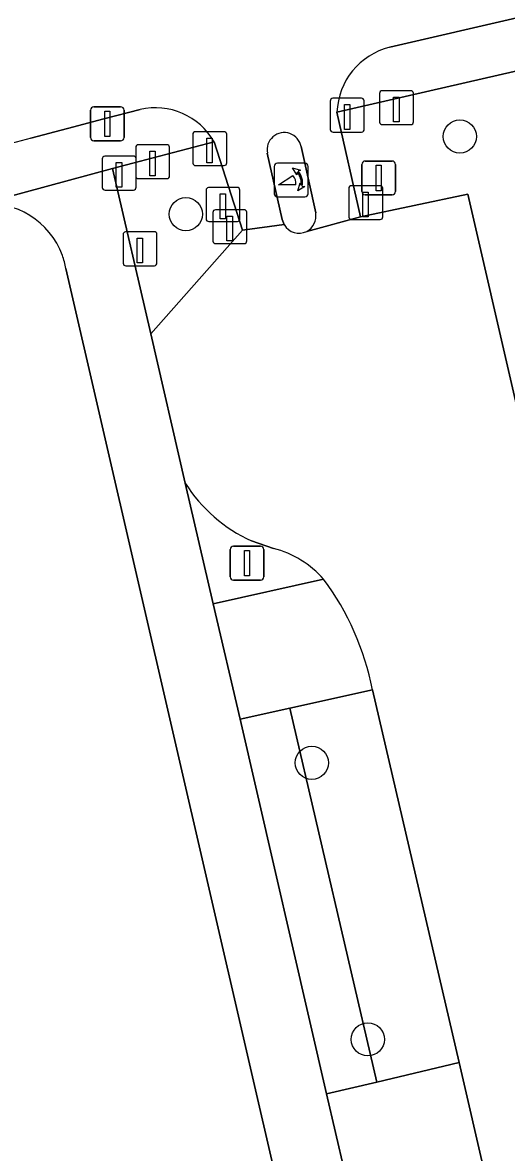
# Model space of a CAD drawing. Extents: x 156412 to 157779, y 382335 to 383768.
# Drawn here: x 156663.93 to 156678.21, y 382866.65 to 382899.99 of the extents above; entities that cross this region are included whole.
import ezdxf

# ---------------------------------------------------------------- set-up
doc = ezdxf.new("R2010")
doc.units = 0
for name, color, linetype in [('IMGEO_Berm_groen', 7, 'Continuous'), ('IMGEO_Boom', 7, 'Continuous'), ('IMGEO_Erf', 7, 'Continuous'), ('IMGEO_Fietspad_gesloten', 7, 'Continuous'), ('IMGEO_Lichtmast', 7, 'Continuous'), ('IMGEO_Paal', 7, 'Continuous'), ('IMGEO_Parkeervlak_open', 7, 'Continuous'), ('IMGEO_Poller', 7, 'Continuous'), ('IMGEO_Rijbaan_lokaal_gesloten', 7, 'Continuous'), ('IMGEO_Rijbaan_lokaal_open', 7, 'Continuous'), ('IMGEO_Verkeersbordpaal', 7, 'Continuous'), ('IMGEO_Verkeerseiland_open', 7, 'Continuous'), ('IMGEO_Voetpad_open', 7, 'Continuous')]:
    doc.layers.add(name, color=color, linetype=linetype)

msp = doc.modelspace()

# ---------------------------------------------------------------- linework, layer by layer
at = {"layer": 'IMGEO_Berm_groen'}
for points in [[(156682.265, 382899.418), (156673.213, 382897.345), (156673.903, 382894.251), (156677.074, 382894.919), (156682.646, 382870.787), (156682.815, 382870.13)], [(156668.734, 382886.398), (156669.561, 382882.832), (156672.819, 382883.562)], [(156671.342, 382884.468), (156670.69, 382884.695)]]:
    msp.add_lwpolyline(points, dxfattribs=at)
for points in [[(156670.425, 382893.862), (156669.586, 382896.47), (156666.59, 382895.685), (156667.718, 382890.798)], [(156671.817, 382879.757), (156670.354, 382879.432), (156672.905, 382868.372), (156674.387, 382868.723)]]:
    msp.add_lwpolyline(points, close=True, dxfattribs=at)
for centre, radius, start, end in [((156672.529, 382888.782), 4.481, 212.1352, 245.7756), ((156670.62, 382881.634), 2.924, 41.241, 75.7086)]:
    msp.add_arc(centre, radius, start, end, dxfattribs=at)
at = {"layer": 'IMGEO_Boom'}
for centre in [(156676.841, 382896.624), (156668.751, 382894.335), (156672.472, 382878.143), (156674.125, 382869.984)]:
    msp.add_circle(centre, 0.489, dxfattribs=at)
at = {"layer": 'IMGEO_Erf'}
msp.add_lwpolyline([(156694.882, 382764.275), (156665.21, 382892.732)], dxfattribs=at)
for centre, radius, start, end in [((156662.937, 382892.328), 2.309, 20.0011, 96.8179), ((156662.954, 382892.337), 2.29, 9.9367, 19.9446)]:
    msp.add_arc(centre, radius, start, end, dxfattribs=at)
at = {"layer": 'IMGEO_Fietspad_gesloten'}
for points in [[(156674.773, 382899.258), (156767.182, 382920.602), (156826.292, 382934.262), (156902.955, 382951.999), (156911.251, 382953.909), (156913.318, 382954.385), (156939.803, 382960.484), (156939.156, 382962.984), (156887.943, 382951.159), (156887.089, 382950.962), (156864.935, 382945.847), (156864.068, 382945.647), (156859.834, 382944.669), (156852.462, 382942.964), (156851.598, 382942.764), (156830.312, 382937.841), (156829.479, 382937.648), (156815.976, 382934.507), (156815.173, 382934.345)], [(156664.18, 382896.576), (156665.254, 382896.861), (156666.328, 382897.144), (156667.403, 382897.423)], [(156672.319, 382893.823), (156673.903, 382894.251), (156673.213, 382897.345)], [(156669.586, 382896.47), (156670.425, 382893.862), (156671.65, 382894.024), (156671.594, 382894.179), (156671.157, 382896.137)], [(156672.154, 382896.326), (156672.585, 382894.372)]]:
    msp.add_lwpolyline(points, dxfattribs=at)
for centre, radius, start, end in [((156675.264, 382897.265), 2.052, 103.8319, 177.7755), ((156667.852, 382895.475), 1.999, 29.8572, 102.975), ((156758.708, 382543.808), 365.213, 105.00057, 108.02104), ((156671.655, 382896.233), 0.507, 10.5126, 190.9556), ((156672.074, 382894.281), 0.519, 298.1649, 10.1331)]:
    msp.add_arc(centre, radius, start, end, dxfattribs=at)
at = {"layer": 'IMGEO_Lichtmast'}
for p, q in [((156665.937, 382896.599), (156665.937, 382897.399)), ((156665.937, 382897.399), (156665.937, 382896.599)), ((156666.037, 382897.499), (156666.827, 382897.499)), ((156666.827, 382897.499), (156666.037, 382897.499)), ((156666.927, 382897.399), (156666.927, 382896.599)), ((156666.927, 382896.599), (156666.927, 382897.399)), ((156666.827, 382896.499), (156666.037, 382896.499)), ((156666.037, 382896.499), (156666.827, 382896.499)), ((156670.061, 382883.635), (156670.061, 382884.435)), ((156670.061, 382884.435), (156670.061, 382883.635)), ((156670.161, 382884.535), (156670.951, 382884.535)), ((156670.951, 382884.535), (156670.161, 382884.535)), ((156671.051, 382884.435), (156671.051, 382883.635)), ((156671.051, 382883.635), (156671.051, 382884.435)), ((156670.951, 382883.535), (156670.161, 382883.535)), ((156670.161, 382883.535), (156670.951, 382883.535))]:
    msp.add_line(p, q, dxfattribs=at)
for points in [[(156666.357, 382897.374), (156666.507, 382897.374), (156666.507, 382896.624), (156666.357, 382896.624), (156666.357, 382897.374)], [(156670.481, 382884.41), (156670.631, 382884.41), (156670.631, 382883.66), (156670.481, 382883.66), (156670.481, 382884.41)]]:
    msp.add_lwpolyline(points, dxfattribs=at)
for centre, start, end in [((156666.037, 382897.399), 90, 180), ((156666.037, 382897.399), 90, 180), ((156666.827, 382897.399), 0, 90), ((156666.827, 382897.399), 360, 90), ((156666.037, 382896.599), 180, 270), ((156666.037, 382896.599), 180, 270), ((156666.827, 382896.599), 270, 0), ((156666.827, 382896.599), 270, 0), ((156670.161, 382884.435), 90, 180), ((156670.161, 382884.435), 90, 180), ((156670.951, 382884.435), 0, 90), ((156670.951, 382884.435), 360, 90), ((156670.161, 382883.635), 180, 270), ((156670.161, 382883.635), 180, 270), ((156670.951, 382883.635), 270, 0), ((156670.951, 382883.635), 270, 0)]:
    msp.add_arc(centre, 0.1, start, end, dxfattribs=at)
at = {"layer": 'IMGEO_Paal'}
for p, q in [((156674.47, 382897.892), (156674.47, 382897.051)), ((156674.47, 382897.892), (156674.47, 382897.051)), ((156675.386, 382897.976), (156674.545, 382897.976)), ((156675.386, 382897.976), (156674.545, 382897.976)), ((156675.47, 382897.06), (156675.47, 382897.901)), ((156675.47, 382897.06), (156675.47, 382897.901)), ((156673.016, 382897.671), (156673.016, 382896.83)), ((156673.016, 382897.671), (156673.016, 382896.83)), ((156673.932, 382897.755), (156673.091, 382897.755)), ((156673.932, 382897.755), (156673.091, 382897.755)), ((156674.016, 382896.839), (156674.016, 382897.68)), ((156674.016, 382896.839), (156674.016, 382897.68)), ((156674.554, 382896.976), (156675.395, 382896.976)), ((156674.554, 382896.976), (156675.395, 382896.976)), ((156668.958, 382896.683), (156668.958, 382895.842)), ((156668.958, 382896.683), (156668.958, 382895.842)), ((156669.874, 382896.767), (156669.033, 382896.767)), ((156669.874, 382896.767), (156669.033, 382896.767)), ((156669.958, 382895.851), (156669.958, 382896.692)), ((156669.958, 382895.851), (156669.958, 382896.692)), ((156673.1, 382896.755), (156673.941, 382896.755)), ((156673.1, 382896.755), (156673.941, 382896.755)), ((156667.271, 382896.299), (156667.271, 382895.458)), ((156667.271, 382896.299), (156667.271, 382895.458)), ((156668.187, 382896.383), (156667.346, 382896.383)), ((156668.187, 382896.383), (156667.346, 382896.383)), ((156668.271, 382895.467), (156668.271, 382896.308)), ((156668.271, 382895.467), (156668.271, 382896.308)), ((156666.283, 382895.962), (156666.283, 382895.121)), ((156666.283, 382895.962), (156666.283, 382895.121)), ((156667.199, 382896.046), (156666.358, 382896.046)), ((156667.199, 382896.046), (156666.358, 382896.046)), ((156667.283, 382895.13), (156667.283, 382895.971)), ((156667.283, 382895.13), (156667.283, 382895.971)), ((156669.042, 382895.767), (156669.883, 382895.767)), ((156669.042, 382895.767), (156669.883, 382895.767)), ((156667.355, 382895.383), (156668.196, 382895.383)), ((156667.355, 382895.383), (156668.196, 382895.383)), ((156666.367, 382895.046), (156667.208, 382895.046)), ((156666.367, 382895.046), (156667.208, 382895.046)), ((156669.347, 382895.036), (156669.347, 382894.195)), ((156669.347, 382895.036), (156669.347, 382894.195)), ((156670.263, 382895.12), (156669.422, 382895.12)), ((156670.263, 382895.12), (156669.422, 382895.12)), ((156670.347, 382894.204), (156670.347, 382895.045)), ((156670.347, 382894.204), (156670.347, 382895.045)), ((156673.563, 382895.09), (156673.563, 382894.249)), ((156673.563, 382895.09), (156673.563, 382894.249)), ((156674.479, 382895.174), (156673.638, 382895.174)), ((156674.479, 382895.174), (156673.638, 382895.174)), ((156674.563, 382894.258), (156674.563, 382895.099)), ((156674.563, 382894.258), (156674.563, 382895.099)), ((156669.551, 382894.38), (156669.551, 382893.539)), ((156669.551, 382894.38), (156669.551, 382893.539)), ((156670.467, 382894.464), (156669.626, 382894.464)), ((156670.467, 382894.464), (156669.626, 382894.464)), ((156670.551, 382893.548), (156670.551, 382894.389)), ((156670.551, 382893.548), (156670.551, 382894.389)), ((156669.431, 382894.12), (156670.272, 382894.12)), ((156669.431, 382894.12), (156670.272, 382894.12)), ((156673.647, 382894.174), (156674.488, 382894.174)), ((156673.647, 382894.174), (156674.488, 382894.174)), ((156666.899, 382893.729), (156666.899, 382892.888)), ((156666.899, 382893.729), (156666.899, 382892.888)), ((156667.815, 382893.813), (156666.974, 382893.813)), ((156667.815, 382893.813), (156666.974, 382893.813)), ((156667.899, 382892.897), (156667.899, 382893.738)), ((156667.899, 382892.897), (156667.899, 382893.738)), ((156669.635, 382893.464), (156670.476, 382893.464)), ((156669.635, 382893.464), (156670.476, 382893.464)), ((156666.983, 382892.813), (156667.824, 382892.813)), ((156666.983, 382892.813), (156667.824, 382892.813))]:
    msp.add_line(p, q, dxfattribs=at)
for points in [[(156673.431, 382897.568), (156673.591, 382897.568), (156673.591, 382896.835), (156673.431, 382896.835), (156673.431, 382897.568)], [(156674.885, 382897.789), (156675.045, 382897.789), (156675.045, 382897.056), (156674.885, 382897.056), (156674.885, 382897.789)], [(156669.373, 382896.58), (156669.533, 382896.58), (156669.533, 382895.847), (156669.373, 382895.847), (156669.373, 382896.58)], [(156667.686, 382896.196), (156667.846, 382896.196), (156667.846, 382895.463), (156667.686, 382895.463), (156667.686, 382896.196)], [(156666.698, 382895.859), (156666.858, 382895.859), (156666.858, 382895.126), (156666.698, 382895.126), (156666.698, 382895.859)], [(156669.762, 382894.933), (156669.922, 382894.933), (156669.922, 382894.2), (156669.762, 382894.2), (156669.762, 382894.933)], [(156673.978, 382894.987), (156674.138, 382894.987), (156674.138, 382894.254), (156673.978, 382894.254), (156673.978, 382894.987)], [(156669.966, 382894.277), (156670.126, 382894.277), (156670.126, 382893.544), (156669.966, 382893.544), (156669.966, 382894.277)], [(156667.314, 382893.626), (156667.474, 382893.626), (156667.474, 382892.893), (156667.314, 382892.893), (156667.314, 382893.626)]]:
    msp.add_lwpolyline(points, dxfattribs=at)
for centre, start, end in [((156674.548, 382897.898), 92.4484, 184.2845), ((156674.548, 382897.898), 92.4484, 184.2845), ((156675.392, 382897.898), 2.4484, 94.2845), ((156675.392, 382897.898), 2.4484, 94.2845), ((156673.094, 382897.677), 92.4484, 184.2845), ((156673.094, 382897.677), 92.4484, 184.2845), ((156673.938, 382897.677), 2.4484, 94.2845), ((156673.938, 382897.677), 2.4484, 94.2845), ((156674.548, 382897.054), 182.4484, 274.2845), ((156674.548, 382897.054), 182.4484, 274.2845), ((156675.392, 382897.054), 272.4484, 4.2845), ((156675.392, 382897.054), 272.4484, 4.2845), ((156669.036, 382896.689), 92.4484, 184.2845), ((156669.036, 382896.689), 92.4484, 184.2845), ((156669.88, 382896.689), 2.4484, 94.2845), ((156669.88, 382896.689), 2.4484, 94.2845), ((156673.094, 382896.833), 182.4484, 274.2845), ((156673.094, 382896.833), 182.4484, 274.2845), ((156673.938, 382896.833), 272.4484, 4.2845), ((156673.938, 382896.833), 272.4484, 4.2845), ((156667.349, 382896.305), 92.4484, 184.2845), ((156667.349, 382896.305), 92.4484, 184.2845), ((156668.193, 382896.305), 2.4484, 94.2845), ((156668.193, 382896.305), 2.4484, 94.2845), ((156666.361, 382895.968), 92.4484, 184.2845), ((156666.361, 382895.968), 92.4484, 184.2845), ((156667.205, 382895.968), 2.4484, 94.2845), ((156667.205, 382895.968), 2.4484, 94.2845), ((156669.036, 382895.845), 182.4484, 274.2845), ((156669.036, 382895.845), 182.4484, 274.2845), ((156669.88, 382895.845), 272.4484, 4.2845), ((156669.88, 382895.845), 272.4484, 4.2845), ((156667.349, 382895.461), 182.4484, 274.2845), ((156667.349, 382895.461), 182.4484, 274.2845), ((156668.193, 382895.461), 272.4484, 4.2845), ((156668.193, 382895.461), 272.4484, 4.2845), ((156666.361, 382895.124), 182.4484, 274.2845), ((156666.361, 382895.124), 182.4484, 274.2845), ((156667.205, 382895.124), 272.4484, 4.2845), ((156667.205, 382895.124), 272.4484, 4.2845), ((156669.425, 382895.042), 92.4484, 184.2845), ((156669.425, 382895.042), 92.4484, 184.2845), ((156670.269, 382895.042), 2.4484, 94.2845), ((156670.269, 382895.042), 2.4484, 94.2845), ((156673.641, 382895.096), 92.4484, 184.2845), ((156673.641, 382895.096), 92.4484, 184.2845), ((156674.485, 382895.096), 2.4484, 94.2845), ((156674.485, 382895.096), 2.4484, 94.2845), ((156669.629, 382894.386), 92.4484, 184.2845), ((156669.629, 382894.386), 92.4484, 184.2845), ((156670.473, 382894.386), 2.4484, 94.2845), ((156670.473, 382894.386), 2.4484, 94.2845), ((156673.641, 382894.252), 182.4484, 274.2845), ((156673.641, 382894.252), 182.4484, 274.2845), ((156674.485, 382894.252), 272.4484, 4.2845), ((156674.485, 382894.252), 272.4484, 4.2845), ((156669.425, 382894.198), 182.4484, 274.2845), ((156669.425, 382894.198), 182.4484, 274.2845), ((156670.269, 382894.198), 272.4484, 4.2845), ((156670.269, 382894.198), 272.4484, 4.2845), ((156666.977, 382893.735), 92.4484, 184.2845), ((156666.977, 382893.735), 92.4484, 184.2845), ((156667.821, 382893.735), 2.4484, 94.2845), ((156667.821, 382893.735), 2.4484, 94.2845), ((156669.629, 382893.542), 182.4484, 274.2845), ((156669.629, 382893.542), 182.4484, 274.2845), ((156670.473, 382893.542), 272.4484, 4.2845), ((156670.473, 382893.542), 272.4484, 4.2845), ((156666.977, 382892.891), 182.4484, 274.2845), ((156666.977, 382892.891), 182.4484, 274.2845), ((156667.821, 382892.891), 272.4484, 4.2845), ((156667.821, 382892.891), 272.4484, 4.2845)]:
    msp.add_arc(centre, 0.0779, start, end, dxfattribs=at)
at = {"layer": 'IMGEO_Parkeervlak_open'}
msp.add_lwpolyline([(156671.817, 382879.757), (156674.387, 382868.723), (156676.82, 382869.3), (156674.258, 382880.299)], close=True, dxfattribs=at)
at = {"layer": 'IMGEO_Poller'}
for p, q in [((156671.362, 382895.745), (156671.362, 382894.938)), ((156671.362, 382895.745), (156671.362, 382894.938)), ((156672.264, 382895.84), (156671.456, 382895.84)), ((156672.264, 382895.84), (156671.456, 382895.84)), ((156672.358, 382894.938), (156672.358, 382895.745)), ((156672.358, 382894.938), (156672.358, 382895.745)), ((156671.456, 382894.843), (156672.264, 382894.843)), ((156671.456, 382894.843), (156672.264, 382894.843))]:
    msp.add_line(p, q, dxfattribs=at)
for points in [[(156672.041, 382895.569), (156672.029, 382895.496), (156671.904, 382895.701)], [(156671.904, 382895.701), (156672.135, 382895.635), (156672.064, 382895.603)], [(156671.997, 382895.196), (156671.484, 382895.196), (156671.914, 382895.471)], [(156672.057, 382895.024), (156672.123, 382895.255), (156672.153, 382895.187)], [(156672.189, 382895.16), (156672.261, 382895.149), (156672.057, 382895.024)]]:
    msp.add_lwpolyline(points, dxfattribs=at)
for centre, radius, start, end in [((156671.456, 382895.745), 0.0946, 90, 180), ((156671.456, 382895.745), 0.0946, 90, 180), ((156671.683, 382895.256), 0.476, 351.7527, 41.1691), ((156671.683, 382895.256), 0.516, 349.3569, 42.2912), ((156672.264, 382895.745), 0.0946, 0, 90), ((156672.264, 382895.745), 0.0946, 0, 90), ((156671.669, 382895.246), 0.332, 351.3247, 42.4854), ((156671.456, 382894.938), 0.0946, 180, 270), ((156671.456, 382894.938), 0.0946, 180, 270), ((156672.264, 382894.938), 0.0946, 270, 0), ((156672.264, 382894.938), 0.0946, 270, 0)]:
    msp.add_arc(centre, radius, start, end, dxfattribs=at)
at = {"layer": 'IMGEO_Rijbaan_lokaal_gesloten'}
for points in [[(156697.184, 382808.091), (156685.565, 382858.168), (156682.815, 382870.13), (156682.646, 382870.787), (156677.074, 382894.919), (156673.903, 382894.251), (156672.319, 382893.823)], [(156671.65, 382894.024), (156670.425, 382893.862), (156667.718, 382890.798), (156668.734, 382886.398)], [(156670.69, 382884.695), (156671.342, 382884.468)], [(156674.258, 382880.299), (156676.82, 382869.3), (156677.608, 382865.89), (156679.291, 382858.601), (156680.059, 382855.286), (156684.998, 382833.835), (156685.792, 382830.414), (156686.38, 382827.879), (156687.155, 382824.474), (156688.755, 382817.549), (156690.194, 382811.322), (156690.975, 382807.922), (156691.498, 382805.645), (156691.921, 382803.833), (156694.033, 382794.649)]]:
    msp.add_lwpolyline(points, dxfattribs=at)
for centre, radius, start, end in [((156672.092, 382894.28), 0.51, 210.084, 296.4703), ((156672.529, 382888.782), 4.481, 212.1352, 245.7756), ((156670.62, 382881.634), 2.924, 41.241, 75.7086), ((156666.371, 382878.77), 8.034, 10.9741, 36.6214)]:
    msp.add_arc(centre, radius, start, end, dxfattribs=at)
at = {"layer": 'IMGEO_Rijbaan_lokaal_open'}
msp.add_lwpolyline([(156672.819, 382883.562), (156669.561, 382882.832), (156670.354, 382879.432), (156671.817, 382879.757), (156674.258, 382880.299)], dxfattribs=at)
msp.add_lwpolyline([(156676.82, 382869.3), (156674.387, 382868.723), (156672.905, 382868.372), (156673.696, 382864.956), (156675.176, 382865.309), (156677.608, 382865.89)], close=True, dxfattribs=at)
msp.add_arc((156666.371, 382878.77), 8.034, 10.9741, 36.6214, dxfattribs=at)
at = {"layer": 'IMGEO_Verkeersbordpaal'}
for p, q in [((156674.049, 382895.902), (156674.839, 382895.902)), ((156674.839, 382895.902), (156674.049, 382895.902)), ((156673.949, 382895.002), (156673.949, 382895.802)), ((156673.949, 382895.802), (156673.949, 382895.002)), ((156674.939, 382895.802), (156674.939, 382895.002)), ((156674.939, 382895.002), (156674.939, 382895.802)), ((156674.839, 382894.902), (156674.049, 382894.902)), ((156674.049, 382894.902), (156674.839, 382894.902))]:
    msp.add_line(p, q, dxfattribs=at)
msp.add_lwpolyline([(156674.369, 382895.777), (156674.519, 382895.777), (156674.519, 382895.027), (156674.369, 382895.027), (156674.369, 382895.777)], dxfattribs=at)
for centre, start, end in [((156674.049, 382895.802), 90, 180), ((156674.049, 382895.802), 90, 180), ((156674.839, 382895.802), 0, 90), ((156674.839, 382895.802), 360, 90), ((156674.049, 382895.002), 180, 270), ((156674.049, 382895.002), 180, 270), ((156674.839, 382895.002), 270, 0), ((156674.839, 382895.002), 270, 0)]:
    msp.add_arc(centre, 0.1, start, end, dxfattribs=at)
at = {"layer": 'IMGEO_Verkeerseiland_open'}
for points in [[(156672.585, 382894.372), (156672.154, 382896.326)], [(156671.157, 382896.137), (156671.594, 382894.179), (156671.65, 382894.024)]]:
    msp.add_lwpolyline(points, dxfattribs=at)
for centre, radius, start, end in [((156671.655, 382896.233), 0.507, 10.5126, 190.9556), ((156672.074, 382894.281), 0.519, 298.1649, 10.1331), ((156672.092, 382894.28), 0.51, 210.084, 296.4703)]:
    msp.add_arc(centre, radius, start, end, dxfattribs=at)
at = {"layer": 'IMGEO_Voetpad_open'}
for points in [[(156903.296, 382950.523), (156904.698, 382950.847), (156910.458, 382952.176), (156911.592, 382952.432), (156911.251, 382953.909), (156902.955, 382951.999), (156826.292, 382934.262), (156767.182, 382920.602), (156674.773, 382899.258)], [(156673.213, 382897.345), (156682.265, 382899.418), (156684.12, 382899.829), (156774.309, 382920.694), (156774.651, 382920.773), (156774.992, 382920.852), (156776.018, 382921.089), (156779.301, 382921.834), (156780.385, 382922.087), (156781.069, 382922.247), (156806.375, 382928.091), (156824.938, 382932.403), (156827.589, 382932.999), (156827.978, 382933.083), (156828.922, 382933.312), (156903.296, 382950.523)], [(156667.403, 382897.423), (156666.328, 382897.144), (156665.254, 382896.861), (156664.18, 382896.576)], [(156633.769, 382885.37), (156633.896, 382885.409), (156636.864, 382886.529), (156640.021, 382887.678), (156646.148, 382889.742), (156652.152, 382891.665), (156655.658, 382892.624), (156662.663, 382894.621), (156666.59, 382895.685), (156669.586, 382896.47)], [(156691.498, 382805.645), (156689.066, 382805.066), (156687.594, 382804.715), (156687.074, 382806.976), (156686.289, 382810.393), (156683.25, 382823.551), (156682.47, 382826.944), (156681.885, 382829.491), (156681.088, 382832.908), (156676.151, 382854.322), (156675.379, 382857.661), (156673.696, 382864.956), (156672.905, 382868.372), (156670.354, 382879.432), (156669.561, 382882.832), (156668.734, 382886.398), (156667.718, 382890.798), (156666.59, 382895.685), (156662.663, 382894.621)], [(156665.21, 382892.732), (156694.882, 382764.275)]]:
    msp.add_lwpolyline(points, dxfattribs=at)
for centre, radius, start, end in [((156675.264, 382897.265), 2.052, 103.8319, 177.7755), ((156667.852, 382895.475), 1.999, 29.8572, 102.975), ((156758.708, 382543.808), 365.213, 105.00057, 108.02104), ((156662.937, 382892.328), 2.309, 20.0011, 96.8179), ((156662.954, 382892.337), 2.29, 9.9367, 19.9446)]:
    msp.add_arc(centre, radius, start, end, dxfattribs=at)

doc.saveas('drawing.dxf')
